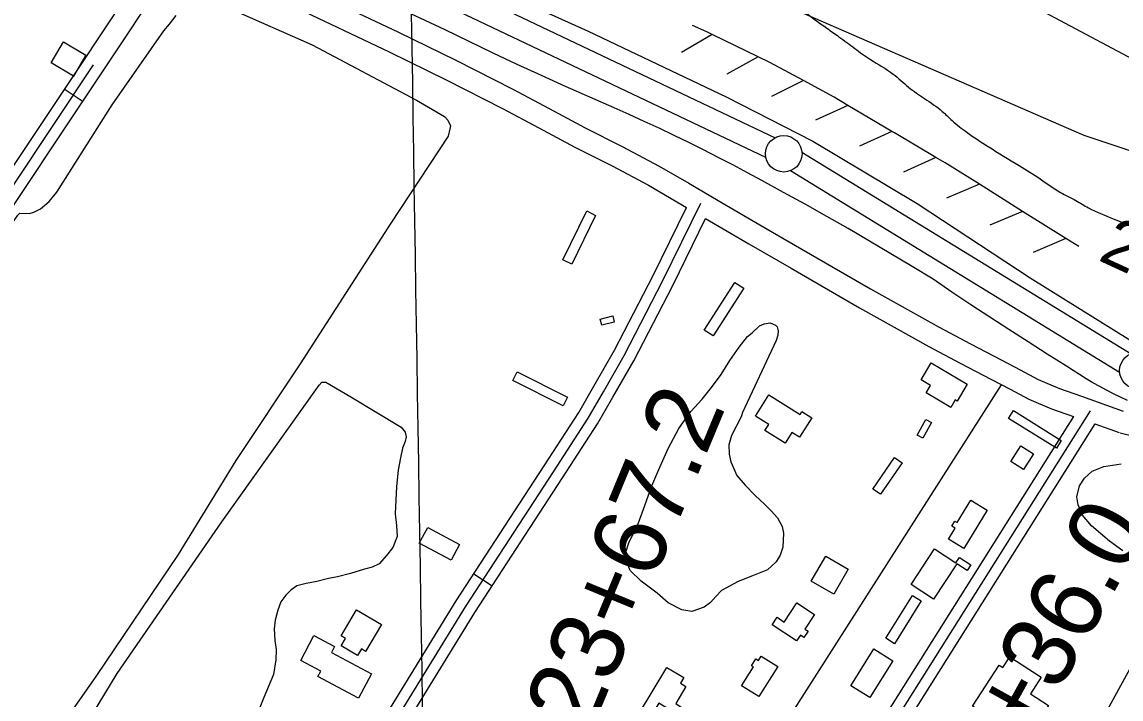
# Model space of a CAD drawing. Extents: x 3855477 to 3893699, y 299188 to 325115.
# Drawn here: x 3864400 to 3865905, y 310674 to 311602 of the extents above; entities that cross this region are included whole.
import ezdxf

# ---------------------------------------------------------------- set-up
doc = ezdxf.new("R2010")
doc.units = 0
for name, color, linetype in [('V-BLDG-OTLN', 7, 'Continuous'), ('V-GRID-MAJR', 7, 'Continuous'), ('V-LEVE-TOET', 7, 'Continuous'), ('V-RIVR-EDGE', 7, 'Continuous'), ('V-RIVR-RANG', 7, 'Continuous'), ('V-ROAD-CNTR', 7, 'Continuous'), ('V-RRAP-FSHR', 7, 'Continuous'), ('V-SITE-VEGE', 7, 'Continuous'), ('V-SURV-IDEN', 7, 'Continuous'), ('V-SURV-LINE', 7, 'Continuous'), ('V-TOPO-DPTH', 7, 'Continuous'), ('V-TOPO-WATR', 7, 'Continuous')]:
    doc.layers.add(name, color=color, linetype=linetype)

msp = doc.modelspace()

# ---------------------------------------------------------------- linework, layer by layer
at = {"layer": 'V-BLDG-OTLN'}
for points in [[(3864456.9, 311574.8), (3864487.4, 311556.5), (3864470.3, 311527.9), (3864439.8, 311546.2)], [(3865185.7, 311337), (3865153.1, 311270.1), (3865140.8, 311276.1), (3865173.5, 311343)], [(3865388.7, 311237.3), (3865346.6, 311171.7), (3865334.5, 311179.5), (3865376.5, 311245.1)], [(3865211.1, 311190.5), (3865194.2, 311186.4), (3865192.1, 311194.9), (3865209.1, 311199.1)], [(3865078.3, 311122.6), (3865147.1, 311088), (3865141.1, 311076.1), (3865072.3, 311110.7)], [(3865645.2, 311134.8), (3865694.8, 311105.6), (3865681.2, 311082.5), (3865678.4, 311084.1), (3865672.3, 311073.8), (3865638.5, 311093.8), (3865644.5, 311104), (3865631.5, 311111.6)], [(3865423.2, 311091), (3865465.8, 311064.1), (3865468.2, 311068), (3865481.8, 311059.4), (3865465.1, 311032.8), (3865454.6, 311039.5), (3865445.3, 311024.8), (3865417.6, 311042.3), (3865422.8, 311050.5), (3865404.8, 311061.8)], [(3865758.1, 311069.4), (3865823.7, 311028.6), (3865817.1, 311018), (3865751.5, 311058.8)], [(3865645.8, 311053), (3865633.8, 311031.5), (3865626.1, 311035.8), (3865638.1, 311057.3)], [(3865768.2, 311021.3), (3865785.8, 311010.1), (3865771.9, 310988.5), (3865754.4, 310999.7)], [(3865605.5, 310998), (3865575.9, 310954.7), (3865565.6, 310961.7), (3865595.2, 311005)], [(3865690.3, 310880.6), (3865669.2, 310893.4), (3865678.2, 310908.3), (3865673.6, 310911), (3865677.9, 310918.1), (3865681, 310916.3), (3865699.6, 310946.8), (3865722.1, 310933)], [(3864987.6, 310864.5), (3864944.2, 310887.8), (3864955.7, 310909.2), (3864999.1, 310885.9)], [(3865501, 310870), (3865531.9, 310851.9), (3865511.9, 310817.7), (3865481, 310835.8)], [(3865618.1, 310831.1), (3865650.1, 310879.9), (3865679.4, 310860.7), (3865684.3, 310868.1), (3865699.7, 310858), (3865694.7, 310850.3), (3865680.7, 310859.5), (3865648.8, 310810.9)], [(3865631.6, 310808.5), (3865595.2, 310749.9), (3865583.2, 310757.4), (3865619.6, 310816)], [(3864892.2, 310776.2), (3864870.5, 310739.5), (3864864.9, 310742.9), (3864859.5, 310733.8), (3864837, 310747.1), (3864843, 310757.3), (3864837.2, 310760.8), (3864858.2, 310796.3)], [(3865485.5, 310789.9), (3865472.3, 310770), (3865476.7, 310767.1), (3865471, 310758.4), (3865466.3, 310761.5), (3865461.1, 310753.7), (3865427.5, 310776), (3865434.3, 310786.2), (3865444, 310779.7), (3865461.4, 310805.9)], [(3864781.7, 310727.1), (3864799.8, 310761.1), (3864828.2, 310746), (3864823.9, 310737.9), (3864878.8, 310708.6), (3864861.1, 310675.3), (3864805.3, 310704.9), (3864809.3, 310712.4)], [(3865435.2, 310718.9), (3865409.5, 310677.5), (3865385.7, 310692.2), (3865401.8, 310718.1), (3865399.2, 310719.6), (3865405.2, 310729.3), (3865408.8, 310727.1), (3865412.5, 310733)], [(3865535.5, 310692.4), (3865566.7, 310742.8), (3865592.7, 310726.7), (3865561.4, 310676.3)], [(3865702.1, 310664.3), (3865738.5, 310720.5), (3865743.5, 310717.3), (3865753.1, 310732.1), (3865796.2, 310704.2), (3865781.3, 310681.1), (3865806, 310665.1), (3865777.3, 310620.9), (3865752.5, 310636.9), (3865750.1, 310633.2)], [(3865244.4, 310653), (3865283.3, 310717.5), (3865306.5, 310703.5), (3865301.8, 310695.7), (3865309.4, 310691.1), (3865295.4, 310667.9), (3865303.1, 310663.2), (3865297.2, 310653.6), (3865272.5, 310668.5), (3865258.2, 310644.7)]]:
    msp.add_lwpolyline(points, close=True, dxfattribs=at)
at = {"layer": 'V-GRID-MAJR'}
msp.add_spline([(3865044.1, 304703.3), (3864995.7, 307731.4), (3864898.7, 313791.5), (3864801.7, 319851.5), (3864753.2, 322883.5)], degree=3, dxfattribs=at)
at = {"layer": 'V-LEVE-TOET'}
for points in [[(3862242.2, 313100.5), (3862368.5, 313022.2), (3862541.7, 312894.9), (3862724.5, 312773.4), (3862855.5, 312693.3), (3862996.9, 312623.9), (3863126.4, 312559.4), (3863289.8, 312477.2), (3863441.4, 312403.4), (3863628.8, 312316.7), (3863804.8, 312234.9), (3863986.9, 312152.4), (3864214.2, 312039.5), (3864415.3, 311946.6), (3864609.2, 311856.2), (3864819.8, 311752.4), (3865007.2, 311665.6), (3865175.5, 311589.3), (3865364.7, 311499.6), (3865483.4, 311438.8), (3865626.4, 311353.2), (3865781.2, 311251.3), (3865918.8, 311165.7)], [(3865293.2, 311446.6), (3865272.8, 311456.3), (3865252.3, 311465.8), (3865231.8, 311475.1), (3865211.2, 311484.2), (3865177.8, 311498.8), (3865144.5, 311513.6), (3865111.4, 311528.7), (3865078.3, 311544), (3865045.3, 311559.5), (3865012.5, 311575.2), (3864979.7, 311591.2), (3864716, 311714.8)], [(3865914.5, 311083.4), (3865904.9, 311087.9), (3865895.3, 311092.6), (3865885.8, 311097.4), (3865876.4, 311102.5), (3865867.1, 311107.7), (3865857.9, 311113.1), (3865848.8, 311118.7), (3865839.8, 311124.4), (3865831, 311130.3), (3865804.5, 311146.9), (3865778.2, 311163.6), (3865752, 311180.4), (3865725.9, 311197.5), (3865699.9, 311214.6), (3865673.9, 311231.9), (3865648.1, 311249.4), (3865619.2, 311267.1), (3865590.2, 311284.5), (3865561.1, 311301.8), (3865531.8, 311318.8), (3865502.4, 311335.6), (3865472.8, 311352.2), (3865443.2, 311368.5), (3865413.4, 311384.7), (3865393.6, 311395.5), (3865373.7, 311406.1), (3865353.7, 311416.5), (3865333.6, 311426.7), (3865313.4, 311436.8), (3865293.2, 311446.6)]]:
    msp.add_lwpolyline(points, dxfattribs=at)
at = {"layer": 'V-RIVR-EDGE'}
msp.add_spline([(3863207.1, 312832.2), (3863229.9, 312820.5), (3863243.5, 312811.8), (3863252.2, 312800.6), (3863256, 312790.4), (3863258, 312782.1), (3863257.5, 312769.5), (3863258.4, 312767), (3863259.9, 312761.2), (3863272.5, 312752), (3863294.8, 312738.3), (3863304.9, 312730.5), (3863319.5, 312720.3), (3863340.8, 312706.1), (3863352, 312701.7), (3863367, 312691), (3863378.2, 312682.7), (3863401.9, 312671), (3863427.1, 312656.4), (3863482.4, 312619.3), (3863528.5, 312589.1), (3863577.5, 312559.9), (3863604.1, 312542.3), (3863636.6, 312517.5), (3863649.7, 312508.2), (3863660.4, 312503.8), (3863682.7, 312489.7), (3863711.3, 312471.6), (3863738.9, 312455.5), (3863758.3, 312443.8), (3863780.1, 312431.2), (3863800.5, 312415.1), (3863817, 312406.8), (3863839.8, 312392.2), (3863862.1, 312377.5), (3863889.7, 312359), (3863936.7, 312330.2), (3863968.7, 312306.9), (3863983.8, 312297.1), (3864001.7, 312287.3), (3864027.4, 312273.7), (3864050.2, 312262.5), (3864086.1, 312242.9), (3864114.2, 312230.7), (3864161.8, 312206.8), (3864218.5, 312183.4), (3864252, 312168.7), (3864285.9, 312149.2), (3864306.8, 312137.5), (3864333.5, 312126.3), (3864359.7, 312113.6), (3864405.3, 312090.6), (3864433.4, 312079.9), (3864480.5, 312059.9), (3864519.8, 312042.8), (3864559.5, 312026.6), (3864597.4, 312010), (3864673.5, 311974.9), (3864716.2, 311957.3), (3864748.2, 311942.6), (3864782.2, 311928.5), (3864814.7, 311917.2), (3864837.5, 311908.4), (3864857.4, 311899.1), (3864871, 311891.8), (3864889.4, 311885.5), (3864901.6, 311881.1), (3864917.6, 311873.7), (3864943.3, 311864), (3864968, 311853.2), (3864991.3, 311844.4), (3865007.8, 311838.6), (3865027.2, 311829.8), (3865055.8, 311817.6), (3865074.3, 311810.2), (3865099.5, 311798), (3865169.3, 311767.3), (3865206.7, 311751.1), (3865252.8, 311727.2), (3865287.7, 311710.6), (3865320.2, 311696.5), (3865350.8, 311682.8), (3865409.5, 311654), (3865441.5, 311635.9), (3865468.1, 311618.4), (3865502.5, 311593.5), (3865519, 311581.9), (3865540.8, 311565.8), (3865562.2, 311550.7), (3865593.2, 311530.7), (3865614.5, 311512.7), (3865636.3, 311497.1), (3865660.6, 311479.5), (3865674.1, 311466.9), (3865694.5, 311450.8), (3865723.6, 311431.3), (3865765.8, 311405.4), (3865794.9, 311386.9), (3865822.5, 311368.4), (3865843.8, 311357.2), (3865860.8, 311347.4), (3865894.8, 311332.3), (3865922.9, 311321), (3865957.4, 311306.9), (3865987, 311294.2), (3866029.2, 311278), (3866067, 311265.3), (3866101.5, 311251.6), (3866129.6, 311241.9), (3866147.6, 311237.9), (3866169.4, 311232), (3866197.5, 311224.2), (3866231, 311213), (3866265.5, 311203.2), (3866285.9, 311197.3), (3866332, 311184.1), (3866359.1, 311172.8), (3866381, 311168.4), (3866393.6, 311165.9), (3866400.9, 311160.6), (3866406.7, 311158.6), (3866430.5, 311150.3), (3866466.4, 311139), (3866495.5, 311132.2), (3866529, 311121.9), (3866564.4, 311113.1), (3866587.2, 311105.7), (3866615.8, 311098.8), (3866658.1, 311087.1), (3866694.5, 311075.3), (3866714.4, 311068.5), (3866741.5, 311059.2), (3866767.3, 311055.7), (3866784.7, 311052.3), (3866816.3, 311042), (3866834.7, 311036.1), (3866869.2, 311024.4), (3866903.1, 311013.2), (3866908.5, 311009.3), (3866908.9, 311004.4), (3866908.9, 311002.5), (3866903.6, 311000.5), (3866900.2, 310996.6), (3866897.7, 310988.9), (3866897.7, 310988.4), (3866901.6, 310984.5), (3866906.9, 310981.1), (3866918.6, 310978.1), (3866929.8, 310976.2), (3866933.6, 310977.1), (3866939.5, 310985.4), (3866939, 310987.8), (3866937.6, 310989.8), (3866932.7, 310990.7), (3866924, 310991.7), (3866922.5, 310993.7), (3866920.6, 310999), (3866921.1, 311001.9), (3866924, 311002.9), (3866927.4, 311002.9), (3866930.8, 311002.9), (3866947.3, 310999.9), (3866980.3, 310990.6), (3867010.4, 310980.3), (3867026.4, 310974.5), (3867063.3, 310966.1), (3867093.4, 310953.4), (3867109.4, 310952.9), (3867128.8, 310946.1), (3867179.7, 310930.9), (3867221.5, 310918.2), (3867256.9, 310905.4), (3867293.3, 310893.2), (3867338.4, 310880), (3867370, 310870.7), (3867412.2, 310857.9), (3867470.9, 310839.3), (3867485.9, 310835.4), (3867499.1, 310836.9), (3867515.1, 310844.6), (3867537, 310860.6), (3867550.6, 310874.1), (3867558.4, 310888.7), (3867566.2, 310900.8), (3867575, 310909.5), (3867591, 310918.7), (3867596.9, 310919.2), (3867603.7, 310919.1), (3867628.4, 310912.3), (3867660.9, 310901), (3867685.2, 310890.8), (3867709.4, 310883.4), (3867736.1, 310878.5), (3867759.9, 310872.1), (3867775.9, 310868.2), (3867791.5, 310859.4), (3867808.4, 310849.2), (3867829.3, 310839.4), (3867856, 310830.1), (3867883.1, 310819.9), (3867902.1, 310812.5), (3867927.8, 310798.9), (3867944.7, 310788.6), (3867961.2, 310779.9), (3867986, 310770.6), (3867999.1, 310765.2), (3868011.2, 310759.8), (3868025.8, 310751.5), (3868036.4, 310744.7), (3868051, 310738.8), (3868071.4, 310731), (3868087.4, 310727.1), (3868111.6, 310724.6), (3868125.2, 310721.2), (3868147.1, 310712.4), (3868174.7, 310704.1), (3868197.5, 310695.7), (3868214.5, 310689.9), (3868239.3, 310677.2), (3868260.6, 310670.8), (3868284.4, 310666.4), (3868316.9, 310659.5), (3868344.1, 310653.6), (3868376.6, 310646.7), (3868410.1, 310641.3), (3868440.2, 310636.9), (3868468.8, 310632.4), (3868492.1, 310629.5), (3868518.4, 310623.1), (3868536.8, 310623), (3868547.5, 310623.5), (3868562.5, 310620.5), (3868581, 310615.2), (3868596.5, 310614.1), (3868609.1, 310608.8), (3868621.3, 310608.7), (3868632.9, 310606.8), (3868646, 310603.3), (3868659.6, 310598.9), (3868680.5, 310591.6), (3868698, 310586.7), (3868708.2, 310587.6), (3868719.3, 310587.6), (3868733.4, 310585.6), (3868758.2, 310579.8), (3868781.4, 310573.9), (3868804.7, 310569.9), (3868819.8, 310566), (3868824.2, 310566), (3868832.9, 310567.9), (3868838.7, 310567.9), (3868853.8, 310568.3), (3868866.9, 310566.4), (3868878.1, 310563.9), (3868891.7, 310564.4), (3868904.3, 310564.3), (3868919.8, 310562.8), (3868941.2, 310556.5), (3868965.4, 310550.6), (3869003.8, 310543.7), (3869038.3, 310539.7), (3869049.9, 310537.8), (3869068.4, 310532.4), (3869091.7, 310530.8), (3869110.6, 310529.3), (3869128.6, 310526.4), (3869142.1, 310518.6), (3869157.6, 310506.9), (3869177, 310489.8), (3869190.1, 310479.1), (3869202.2, 310469.9), (3869217.3, 310463), (3869243, 310454.7), (3869275, 310445.9), (3869293, 310441.5), (3869305.6, 310442.4), (3869320.7, 310438.5), (3869355.6, 310430.6), (3869392, 310421.3), (3869425, 310412.5), (3869458.5, 310398.8), (3869488.1, 310385.1), (3869524.9, 310367.1), (3869556, 310352), (3869578.3, 310338.8), (3869601.6, 310328.5), (3869624.4, 310322.2), (3869655.9, 310315.8), (3869691.4, 310308.9), (3869727.8, 310299.6), (3869752.5, 310295.1), (3869779.2, 310289.7), (3869816.1, 310283.3), (3869843.8, 310279.4), (3869864.6, 310274.5), (3869888.9, 310264.7), (3869906.4, 310256.9), (3869925.8, 310252.5), (3869942.3, 310244.6), (3869966, 310233.4), (3869989.3, 310228), (3870019.4, 310219.2), (3870039.3, 310217.2), (3870097.6, 310207.4), (3870123.3, 310204.9), (3870164.6, 310196.5), (3870192.7, 310192.1), (3870226.7, 310187.6), (3870265.1, 310185.1), (3870295.7, 310184), (3870321.9, 310184.9), (3870353.5, 310186.3), (3870391.3, 310183.8), (3870439.4, 310181.3), (3870483.6, 310179.7), (3870533.1, 310177.1), (3870576.3, 310177.5), (3870606, 310177.9), (3870635.1, 310178.3), (3870679.8, 310176.3), (3870709.4, 310177.7), (3870754.6, 310180), (3870836.7, 310190), (3870888.2, 310191.3), (3870912.4, 310192.7), (3870946.4, 310195.1), (3870977.5, 310199.4), (3871022.2, 310209.4), (3871049.9, 310218.6), (3871070.8, 310224.9), (3871091.7, 310224.8), (3871110.7, 310223.8), (3871127.6, 310219.9), (3871149.5, 310210.1), (3871180, 310195.9), (3871198.5, 310187.6), (3871229.5, 310178.8), (3871247, 310177.3), (3871265.9, 310176.3), (3871287.8, 310173.3), (3871310.6, 310170.8), (3871328.6, 310167.4), (3871341.2, 310165.9), (3871353.8, 310165.4), (3871367.9, 310169.3), (3871397.5, 310176), (3871415, 310178.4), (3871443.7, 310181.7), (3871467, 310183.6), (3871496.6, 310185.9), (3871534, 310188.8), (3871547.6, 310190.7), (3871571.9, 310194.5), (3871607.9, 310199.7), (3871648.2, 310206.4), (3871686.1, 310215.1), (3871735.2, 310226.1), (3871771.6, 310234.8), (3871791.1, 310234.7), (3871801.3, 310238.6), (3871824.1, 310243.4), (3871860.5, 310252), (3871894.5, 310256.3), (3871929, 310257.7), (3871967.4, 310258.6), (3872001.4, 310258), (3872037.8, 310257), (3872067.4, 310255.4), (3872101.9, 310257.8), (3872150, 310258.6), (3872177.2, 310260.5), (3872227.2, 310270.6), (3872274.4, 310278.2), (3872295.7, 310280.1), (3872312.2, 310280.1), (3872321.5, 310280), (3872332.6, 310280.5), (3872352.1, 310286.3), (3872373, 310287.2), (3872406, 310287.6), (3872422, 310288.5), (3872452.6, 310292.3), (3872488.1, 310300), (3872537.2, 310311.6), (3872583.8, 310317.8), (3872632.9, 310322.5), (3872668.8, 310329.2), (3872731, 310339.7), (3872796.1, 310351.2), (3872849.1, 310364.2), (3872896.2, 310376.7), (3872941.9, 310393.6), (3872970.6, 310407.6), (3873015.3, 310426.4), (3873066.4, 310453), (3873096, 310468.5), (3873134, 310485.4), (3873164.6, 310501.8), (3873227.8, 310533.7), (3873273, 310558.4), (3873325.6, 310585.9), (3873391.7, 310620.7), (3873435.5, 310646.9), (3873471, 310665.2), (3873502.1, 310685.1), (3873530.8, 310699.6), (3873577.9, 310719.4), (3873620.7, 310740.6), (3873650.9, 310754.6), (3873683.4, 310774.5), (3873708.3, 310795.3), (3873753, 310827.2), (3873787.6, 310858.2), (3873822.1, 310892.6), (3873850.4, 310914.4), (3873872.2, 310928.4), (3873893.7, 310947.3), (3873917, 310966.2), (3873944.3, 310988.9), (3873975.4, 311014.6), (3874011.4, 311043.2), (3874039.2, 311069.3), (3874068.9, 311102.8), (3874103, 311145.4), (3874137.6, 311188.1), (3874145.8, 311194.8), (3874157.5, 311200.2), (3874165.3, 311200.6), (3874172.6, 311200.1), (3874181.3, 311186.5), (3874183.2, 311173.9)], degree=3, dxfattribs=at)
at = {"layer": 'V-ROAD-CNTR'}
for p, q in [((3864482.4, 311493.4), (3864457.5, 311510)), ((3865019, 310845.7), (3865044.2, 310829.3))]:
    msp.add_line(p, q, dxfattribs=at)
for points in [[(3864617.1, 311695.5), (3864234.3, 311120.8), (3864046.7, 310826), (3863962, 310694.4), (3863937.8, 310658.3), (3863913.1, 310620.5)], [(3864589.5, 311708.3), (3864209.1, 311137.2), (3864021.4, 310842.2), (3863953.2, 310736.2)], [(3864617.1, 311695.5), (3864637.3, 311686.2), (3864770.2, 311624), (3864902.8, 311561.2), (3864980.9, 311522.9), (3865058.3, 311483.3), (3865107.8, 311457), (3865157.4, 311430.6), (3865208.2, 311404.7), (3865258.2, 311378.3), (3865310.3, 311348)], [(3864783, 311651.2), (3864915.8, 311588.3), (3864994.4, 311549.8), (3865072.2, 311509.9), (3865121.9, 311483.5), (3865171.3, 311457.2), (3865222, 311431.3), (3865272.7, 311404.5), (3865313.3, 311381), (3865353.4, 311357.3), (3865410.9, 311324), (3865468.4, 311290.7), (3865562.1, 311236.4), (3865656.5, 311183.6), (3865699.1, 311161), (3865742, 311138.5), (3865767.3, 311125.1), (3865792.2, 311112.1), (3865821, 311099.9), (3865851.3, 311089.4), (3865908.5, 311068.8)], [(3864497.5, 311543.1), (3864221.7, 311129), (3864034.1, 310834.1), (3863949.5, 310702.7), (3863925.3, 310666.6), (3863896.4, 310622.4)], [(3864495, 310027.3), (3864548.9, 310099.3), (3864651.8, 310259.7), (3864703.6, 310341.9), (3864761.1, 310429.5), (3864813.6, 310513.2), (3864994.9, 310808.5), (3865115.2, 310993.7), (3865162.8, 311067), (3865183.3, 311102.7), (3865211.5, 311152.1), (3865264.5, 311254.6), (3865310.3, 311348)], [(3864507, 310018.3), (3864561.2, 310090.8), (3864664.5, 310251.7), (3864716.3, 310333.8), (3864773.7, 310421.4), (3864826.3, 310505.3), (3865007.5, 310800.5), (3865127.8, 310985.5), (3865175.6, 311059.1), (3865196.3, 311095.3), (3865224.7, 311144.9), (3865277.9, 311247.8), (3865329.8, 311353.8)], [(3864519, 310009.4), (3864573.5, 310082.2), (3864677.1, 310243.6), (3864728.9, 310325.7), (3864786.4, 310413.3), (3864839, 310497.4), (3865020.2, 310792.5), (3865140.4, 310977.4), (3865188.4, 311051.3), (3865209.4, 311087.8), (3865237.9, 311137.7), (3865291.3, 311241.1), (3865336.2, 311332.6)], [(3865336.2, 311332.6), (3865395.8, 311298), (3865453.4, 311264.8), (3865547.3, 311210.3), (3865642.2, 311157.3), (3865685.1, 311134.5), (3865728, 311112), (3865753.4, 311098.6), (3865779.3, 311085), (3865810.2, 311071.9), (3865840.6, 311061.3)], [(3865235.6, 310311.7), (3865714.4, 311061.6), (3865741.9, 311104.6)], [(3865863.3, 311069.2), (3865573.8, 310609.2), (3865364.5, 310280.9)], [(3865840.6, 311061.3), (3865561.1, 310617.2), (3865349.1, 310284.6)], [(3865869.6, 311051.1), (3865586.5, 310601.1), (3865380, 310277.2)], [(3865869.6, 311051.1), (3865902.8, 311039.5)], [(3865904.2, 311039), (3866413.3, 310914.7), (3866686.8, 310844.6)]]:
    msp.add_lwpolyline(points, dxfattribs=at)
at = {"layer": 'V-RRAP-FSHR'}
for p, q in [((3865345.4, 311585), (3865303.2, 311560.4)), ((3865408.3, 311554.3), (3865365.7, 311530.5)), ((3865470.3, 311521.7), (3865426.6, 311499.9)), ((3865531.4, 311487.7), (3865487, 311467.5)), ((3865591.7, 311452.1), (3865547.2, 311431.9)), ((3865651.9, 311416.4), (3865607.4, 311396.3)), ((3865711.4, 311379.6), (3865666.4, 311360.5)), ((3865770.7, 311342.4), (3865725.8, 311323.4)), ((3865830.1, 311305.3), (3865785.1, 311286.2))]:
    msp.add_line(p, q, dxfattribs=at)
for points in [[(3861446, 313723), (3864695.8, 311951.5), (3865854.4, 311447)], [(3865345.3, 311584.9), (3865338.1, 311588.4), (3865318.4, 311597.4)], [(3865408.3, 311554.3), (3865345.3, 311584.9)], [(3865470.3, 311521.7), (3865424.6, 311546.4), (3865408.3, 311554.3)], [(3865531.4, 311487.7), (3865512.5, 311498.9), (3865470.3, 311521.7)], [(3865591.7, 311452.1), (3865531.4, 311487.7)], [(3865651.9, 311416.4), (3865595, 311450.1), (3865591.7, 311452.1)], [(3865854.4, 311447), (3867462.7, 310909.5), (3868014.1, 310756.9), (3868561.3, 310579.9), (3868891.6, 310484.2), (3869212, 310426.8), (3869707.5, 310257), (3870239.9, 310178.1), (3870574.8, 310145.5), (3871160.4, 310198.8), (3872092.5, 310231.3)], [(3865711.4, 311379.6), (3865664.4, 311409), (3865651.9, 311416.4)], [(3865770.7, 311342.4), (3865711.4, 311379.6)], [(3865830.1, 311305.3), (3865770.7, 311342.4)], [(3865847.5, 311294.4), (3865830.1, 311305.3)]]:
    msp.add_lwpolyline(points, dxfattribs=at)
at = {"layer": 'V-SITE-VEGE'}
for points in [[(3864685.7, 311620.3), (3864797.4, 311570.6), (3864940.5, 311494.9), (3864978.5, 311472.4), (3864983.2, 311467.6), (3864986.7, 311459.8), (3864986.6, 311457.4), (3864983.5, 311445.5), (3864905.1, 311326.3), (3864781.1, 311133.6), (3864693, 311000.9), (3864613.9, 310872.2), (3864500.9, 310705), (3864408, 310572.3)], [(3863986.9, 310672.7), (3863985.8, 310681.1), (3863988.3, 310688.2), (3864025, 310767.2), (3864119.2, 310910.7), (3864225.1, 311080.9), (3864292.7, 311192.4), (3864394, 311337.5), (3864397.1, 311339.9), (3864410.2, 311339.7), (3864416.2, 311341.5), (3864425.2, 311346.1), (3864437.3, 311356.1), (3864447.5, 311368.6), (3864523.6, 311488.3), (3864594, 311589.7), (3864601.9, 311599.1), (3864611, 311611)], [(3864453.5, 310582.6), (3864530.2, 310708.9), (3864673.5, 310916.9), (3864807, 311104.1), (3864810.7, 311108.2), (3864816, 311108.2), (3864850.5, 311088.1), (3864919.3, 311046.7), (3864924.6, 311040), (3864926.3, 311033.4), (3864925, 311026.9), (3864921.3, 311018), (3864918.2, 311004.9), (3864915, 310987.6), (3864913, 310965.5), (3864911.3, 310927.9), (3864912.9, 310911.8), (3864914, 310896.8), (3864907.8, 310882), (3864899.3, 310870.7), (3864889.1, 310859.5), (3864879.4, 310854.8), (3864869.3, 310851.9), (3864850.1, 310846.2), (3864832.1, 310841.6), (3864819.6, 310839.4), (3864804, 310835.4), (3864789, 310832.6), (3864776.4, 310829.1), (3864768, 310823.2), (3864761.4, 310816.7), (3864754.7, 310807.3), (3864750.4, 310796), (3864746.6, 310782.3), (3864745.3, 310770.3), (3864746.3, 310754.2), (3864748, 310742.2), (3864747.8, 310727.9), (3864744.6, 310707.6), (3864731.1, 310676.1), (3864725.6, 310662.5)], [(3865908.1, 310877.1), (3865889.7, 310890.5), (3865864.9, 310911.7), (3865852.5, 310926.1), (3865846.7, 310940.5), (3865845, 310951.3), (3865848.8, 310966.2), (3865855.5, 310976.9), (3865865.8, 310986.3), (3865882, 310992.7), (3865905.9, 310996.6)], [(3865923.4, 310381.9), (3865853.9, 310420.3), (3865827.8, 310437.3), (3865815.5, 310451.2), (3865809, 310463.8), (3865806.8, 310474.6), (3865807.5, 310490.7), (3865816.1, 310509.7), (3865871.3, 310630.9), (3865941.4, 310758.5)]]:
    msp.add_lwpolyline(points, dxfattribs=at)
msp.add_lwpolyline([(3865385.2, 311061.1), (3865371.8, 311035.5), (3865368.1, 311022.4), (3865368.5, 311009.9), (3865370.8, 310999.1), (3865379, 310980.5), (3865390.8, 310967.2), (3865404.3, 310953.3), (3865417.3, 310941.2), (3865426.2, 310932.2), (3865435, 310922.5), (3865441.5, 310910.5), (3865443.2, 310901.5), (3865442.3, 310882.4), (3865438.6, 310871.1), (3865433.1, 310862.2), (3865421.1, 310851), (3865403.1, 310844.1), (3865380.9, 310835.4), (3865358.1, 310823.1), (3865350.2, 310814.8), (3865342.9, 310806.5), (3865334.5, 310800.1), (3865317.7, 310794.3), (3865304, 310796.2), (3865285, 310806), (3865270.2, 310819.3), (3865248.3, 310835.7), (3865232.9, 310850.2), (3865228.9, 310861), (3865226.6, 310874.1), (3865231, 310888.4), (3865244.4, 310915.7), (3865253.1, 310939.5), (3865262.9, 310966.3), (3865272.2, 310988.9), (3865285, 311017.4), (3865299.7, 311044.7), (3865316.1, 311068.4), (3865331.8, 311085), (3865344.5, 311100.9), (3865357.8, 311118.7), (3865369.4, 311138.3), (3865382.2, 311156.6), (3865393.7, 311170.8), (3865400.3, 311176.1), (3865410, 311185.6), (3865416.6, 311188.5), (3865424.9, 311189.6), (3865432.1, 311186.5), (3865434.4, 311184.1), (3865435.6, 311178.7), (3865435.5, 311172.8), (3865433, 311165.6), (3865387.1, 311067)], close=True, dxfattribs=at)
at = {"layer": 'V-SURV-LINE'}
for points in [[(3863174.9, 312515.9), (3865431.9, 311443.5)], [(3865419, 311416.4), (3863162, 312488.8)], [(3865468.3, 311423.7), (3865919.3, 311147.4)], [(3865903.6, 311121.8), (3865452.6, 311398.2)]]:
    msp.add_lwpolyline(points, dxfattribs=at)
for centre in [(3865443.5, 311421.4), (3865928.5, 311124.2)]:
    msp.add_circle(centre, 25, dxfattribs=at)
at = {"layer": 'V-TOPO-DPTH'}
msp.add_lwpolyline([(3865721.6, 311658.2), (3865993.1, 311513.1)], dxfattribs=at)
at = {"layer": 'V-TOPO-WATR'}
msp.add_lwpolyline([(3865721.6, 311658.2), (3865993.1, 311513.1)], dxfattribs=at)

# ---------------------------------------------------------------- texts
at = {"layer": 'V-RIVR-RANG'}
msp.add_text('2.1', height=67, rotation=335.2483, dxfattribs=at).set_placement((3865872.5, 311276.3))
at = {"layer": 'V-SURV-IDEN'}
for s, rotation, p in [('1123+67.2', 67.4831, (3865120.9, 310487.1)), ('1129+36.0', 60.9744, (3865636.7, 310353))]:
    msp.add_text(s, height=100, rotation=rotation, dxfattribs=at).set_placement(p)

doc.saveas('drawing.dxf')
